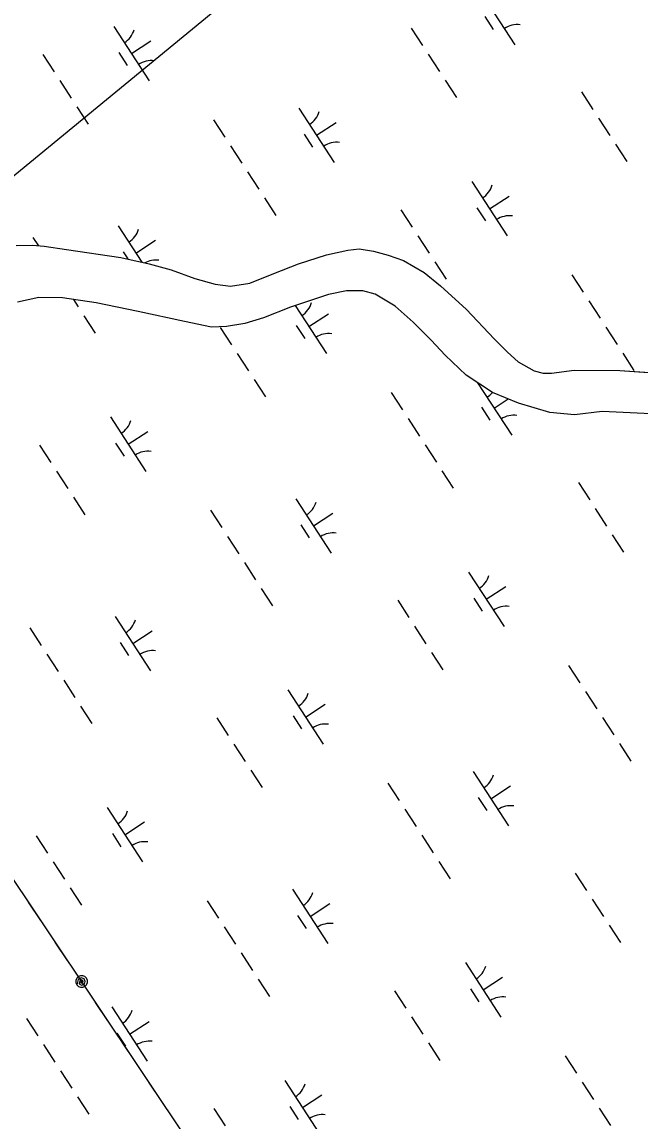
# Model space of a CAD drawing. Extents: x 3953924 to 3974542, y 193747 to 216192.
# Drawn here: x 3963233 to 3963710, y 208947 to 209794 of the extents above; entities that cross this region are included whole.
import ezdxf

# ---------------------------------------------------------------- set-up
doc = ezdxf.new("R2010")
doc.units = 0
for name, color, linetype in [('V-TOPO-SHOR', 7, 'Continuous'), ('V-UTIL-LINE', 7, 'Continuous'), ('V-WETL-SWMP', 7, 'Continuous')]:
    doc.layers.add(name, color=color, linetype=linetype)

msp = doc.modelspace()

# ---------------------------------------------------------------- linework, layer by layer
at = {"layer": 'V-TOPO-SHOR'}
for points in [[(3963228.26, 209621.96), (3963240.65, 209622), (3963249.67, 209621.39), (3963266.89, 209618.84), (3963308.87, 209612.72), (3963330.78, 209607.71), (3963347.72, 209603), (3963365.99, 209596.53), (3963381.58, 209591.96), (3963393.42, 209590.52), (3963408.52, 209592.83), (3963426.9, 209600.37), (3963445.94, 209607.77), (3963467.55, 209614.74), (3963484.14, 209618.38), (3963492.77, 209619.26), (3963503.8, 209617.56), (3963515.09, 209614.38), (3963526.91, 209610.38), (3963543, 209600.96), (3963555.59, 209590.76), (3963575.52, 209572.56)], [(3963723.46, 209491.96), (3963680.24, 209493.91), (3963658.94, 209491.38), (3963639.83, 209493.14), (3963615.77, 209500.33), (3963595.63, 209508.57), (3963575.26, 209521.92), (3963559.08, 209537.4), (3963548.26, 209548.8), (3963534.49, 209562.64), (3963520.58, 209575.14), (3963505.16, 209584.28), (3963495.75, 209586.91), (3963483.09, 209587.01), (3963469.06, 209584.15), (3963439.76, 209574.41), (3963418.96, 209566.22), (3963404.64, 209561.75), (3963390.35, 209559.44), (3963378.76, 209558.99), (3963357.92, 209563.19), (3963322.28, 209570.87), (3963290.01, 209577.58)], [(3963290.01, 209577.58), (3963264.04, 209581.42), (3963245.59, 209581.69), (3963229.13, 209578.18)], [(3963575.52, 209572.56), (3963596.89, 209549.91), (3963607.32, 209539.72), (3963615.61, 209532.12), (3963627.81, 209525.29), (3963634.67, 209523.35), (3963641.27, 209523.44), (3963658.66, 209525.86), (3963693.95, 209525.59), (3963741.87, 209522.26)]]:
    msp.add_lwpolyline(points, dxfattribs=at)
at = {"layer": 'V-UTIL-LINE'}
for points in [[(3969933.5, 199153.6), (3965324.75, 205998.56), (3961472.65, 211751.95)], [(3963967.23, 210283.97), (3962117.45, 208765.14)], [(3963247.17, 209101.55), (3963237.71, 209115.67)], [(3963267.76, 209070.8), (3963258.3, 209084.93)], [(3963278.68, 209054.51), (3963278.15, 209053.17), (3963279.28, 209053.44), (3963279.75, 209054.73), (3963278.81, 209055.85), (3963277.36, 209054.98), (3963276.84, 209052.69), (3963278.66, 209051.57), (3963280.97, 209052.34), (3963281.53, 209054.56), (3963280.71, 209056.64), (3963278.4, 209057.33), (3963276.03, 209055.94), (3963274.94, 209052.01), (3963276.18, 209050.77), (3963277.81, 209050.1), (3963279.56, 209050.1), (3963281.18, 209050.77), (3963282.42, 209052.01), (3963283.09, 209053.64), (3963283.09, 209055.39), (3963282.42, 209057.01), (3963281.18, 209058.25), (3963279.55, 209058.93), (3963277.8, 209058.92), (3963276.18, 209058.25), (3963274.94, 209057.01), (3963274.27, 209055.38), (3963274.27, 209053.63), (3963274.94, 209052.01)], [(3963298.91, 209024.27), (3963289.45, 209038.39)], [(3963319.5, 208993.52), (3963310.04, 209007.65)], [(3963340.08, 208962.78), (3963330.62, 208976.9)]]:
    msp.add_lwpolyline(points, dxfattribs=at)
at = {"layer": 'V-WETL-SWMP'}
for p, q in [((3963585.76, 209818.51), (3963613.04, 209776.6)), ((3963589.66, 209798.37), (3963596.21, 209788.32)), ((3963303.47, 209790.72), (3963330.74, 209748.82)), ((3963533.04, 209789.46), (3963541.76, 209776.05)), ((3963317.11, 209769.77), (3963332.19, 209779.59)), ((3963307.37, 209770.59), (3963313.91, 209760.53)), ((3963248.71, 209769.04), (3963257.44, 209755.63)), ((3963546.13, 209769.35), (3963554.86, 209755.94)), ((3963261.8, 209748.93), (3963270.53, 209735.52)), ((3963559.22, 209749.23), (3963567.95, 209735.82)), ((3963664.43, 209740.21), (3963673.16, 209726.8)), ((3963274.9, 209728.82), (3963283.63, 209715.41)), ((3963446.36, 209727.76), (3963473.64, 209685.86)), ((3963677.52, 209720.1), (3963686.25, 209706.69)), ((3963380.54, 209718.83), (3963389.27, 209705.42)), ((3963460, 209706.81), (3963475.08, 209716.63)), ((3963450.26, 209707.63), (3963456.8, 209697.57)), ((3963393.63, 209698.72), (3963402.36, 209685.31)), ((3963690.61, 209699.98), (3963699.34, 209686.58)), ((3963406.72, 209678.6), (3963415.45, 209665.19)), ((3963579.78, 209671.15), (3963607.06, 209629.24)), ((3963593.42, 209650.19), (3963608.5, 209660.01)), ((3963419.82, 209658.49), (3963428.55, 209645.08)), ((3963525.02, 209649.47), (3963533.75, 209636.06)), ((3963583.68, 209651.01), (3963590.22, 209640.96)), ((3963306.95, 209637.02), (3963325.2, 209608.98)), ((3963241.13, 209628.09), (3963245.3, 209621.69)), ((3963320.59, 209616.07), (3963335.68, 209625.89)), ((3963538.12, 209629.35), (3963546.84, 209615.94)), ((3963228.26, 209621.96), (3963240.65, 209622)), ((3963240.65, 209622), (3963249.67, 209621.39)), ((3963249.67, 209621.39), (3963266.89, 209618.84)), ((3963266.89, 209618.84), (3963308.87, 209612.72)), ((3963467.55, 209614.74), (3963484.14, 209618.38)), ((3963484.14, 209618.38), (3963492.77, 209619.26)), ((3963492.77, 209619.26), (3963503.8, 209617.56)), ((3963503.8, 209617.56), (3963515.09, 209614.38)), ((3963308.87, 209612.72), (3963330.78, 209607.71)), ((3963310.85, 209616.88), (3963314.38, 209611.46)), ((3963445.94, 209607.77), (3963467.55, 209614.74)), ((3963515.09, 209614.38), (3963526.91, 209610.38)), ((3963526.91, 209610.38), (3963543, 209600.96)), ((3963551.21, 209609.24), (3963559.94, 209595.83)), ((3963330.78, 209607.71), (3963347.72, 209603)), ((3963347.72, 209603), (3963365.99, 209596.53)), ((3963408.52, 209592.83), (3963426.9, 209600.37)), ((3963426.9, 209600.37), (3963445.94, 209607.77)), ((3963543, 209600.96), (3963555.58, 209590.76)), ((3963365.99, 209596.53), (3963381.58, 209591.96)), ((3963381.58, 209591.96), (3963393.42, 209590.52)), ((3963393.42, 209590.52), (3963408.52, 209592.83)), ((3963656.85, 209599.25), (3963665.58, 209585.85)), ((3963469.06, 209584.15), (3963439.76, 209574.41)), ((3963483.09, 209587.01), (3963469.06, 209584.15)), ((3963495.75, 209586.91), (3963483.09, 209587.01)), ((3963505.16, 209584.28), (3963495.75, 209586.91)), ((3963520.58, 209575.14), (3963505.16, 209584.28)), ((3963555.58, 209590.76), (3963575.51, 209572.56)), ((3963245.59, 209581.69), (3963229.14, 209578.18)), ((3963264.04, 209581.42), (3963245.59, 209581.69)), ((3963290.01, 209577.58), (3963264.04, 209581.42)), ((3963272.31, 209580.19), (3963276.05, 209574.45)), ((3963322.28, 209570.87), (3963290.01, 209577.58)), ((3963443.47, 209575.64), (3963467.65, 209538.5)), ((3963534.49, 209562.64), (3963520.58, 209575.14)), ((3963669.94, 209579.14), (3963678.67, 209565.73)), ((3963280.41, 209567.74), (3963289.14, 209554.33)), ((3963357.92, 209563.19), (3963322.28, 209570.87)), ((3963439.76, 209574.41), (3963418.96, 209566.22)), ((3963454.01, 209559.45), (3963469.1, 209569.27)), ((3963575.51, 209572.56), (3963596.89, 209549.91)), ((3963378.76, 209558.99), (3963357.92, 209563.19)), ((3963390.35, 209559.43), (3963378.76, 209558.99)), ((3963385.62, 209558.72), (3963394.35, 209545.31)), ((3963404.64, 209561.75), (3963390.35, 209559.43)), ((3963418.96, 209566.22), (3963404.64, 209561.75)), ((3963444.27, 209560.27), (3963450.82, 209550.21)), ((3963548.26, 209548.8), (3963534.49, 209562.64)), ((3963683.03, 209559.03), (3963691.76, 209545.62)), ((3963596.89, 209549.91), (3963607.32, 209539.72)), ((3963559.08, 209537.4), (3963548.26, 209548.8)), ((3963398.71, 209538.61), (3963407.44, 209525.2)), ((3963575.26, 209521.92), (3963559.08, 209537.4)), ((3963607.32, 209539.72), (3963615.61, 209532.12)), ((3963696.13, 209538.91), (3963704.86, 209525.5)), ((3963615.61, 209532.12), (3963627.81, 209525.29)), ((3963627.81, 209525.29), (3963634.67, 209523.35)), ((3963641.27, 209523.44), (3963658.66, 209525.86)), ((3963658.66, 209525.86), (3963693.95, 209525.59)), ((3963693.95, 209525.59), (3963741.87, 209522.26)), ((3963411.8, 209518.5), (3963420.53, 209505.09)), ((3963595.63, 209508.57), (3963575.26, 209521.92)), ((3963584.14, 209516.1), (3963610.54, 209475.54)), ((3963634.67, 209523.35), (3963641.27, 209523.44)), ((3963517.44, 209508.51), (3963526.17, 209495.1)), ((3963615.77, 209500.33), (3963595.63, 209508.57)), ((3963596.9, 209496.49), (3963607.81, 209503.59)), ((3963639.83, 209493.14), (3963615.77, 209500.33)), ((3963587.16, 209497.31), (3963593.71, 209487.25)), ((3963658.94, 209491.38), (3963639.83, 209493.14)), ((3963680.24, 209493.91), (3963658.94, 209491.38)), ((3963723.46, 209491.96), (3963680.24, 209493.91)), ((3963300.97, 209489.66), (3963328.25, 209447.75)), ((3963530.54, 209488.4), (3963539.27, 209474.99)), ((3963314.61, 209468.7), (3963329.69, 209478.52)), ((3963246.21, 209467.98), (3963254.94, 209454.57)), ((3963304.87, 209469.52), (3963311.42, 209459.47)), ((3963543.63, 209468.28), (3963552.36, 209454.87)), ((3963259.31, 209447.86), (3963268.04, 209434.46)), ((3963556.72, 209448.17), (3963565.45, 209434.76)), ((3963661.93, 209439.15), (3963670.66, 209425.74)), ((3963272.4, 209427.75), (3963281.13, 209414.34)), ((3963443.86, 209426.7), (3963471.14, 209384.79)), ((3963378.04, 209417.77), (3963386.77, 209404.36)), ((3963457.5, 209405.75), (3963472.58, 209415.57)), ((3963675.02, 209419.03), (3963683.75, 209405.62)), ((3963447.76, 209406.56), (3963454.31, 209396.51)), ((3963391.13, 209397.65), (3963399.86, 209384.24)), ((3963688.12, 209398.92), (3963696.84, 209385.51)), ((3963404.23, 209377.54), (3963412.95, 209364.13)), ((3963577.28, 209370.08), (3963604.56, 209328.18)), ((3963417.32, 209357.42), (3963426.05, 209344.01)), ((3963590.92, 209349.13), (3963606.01, 209358.95)), ((3963522.53, 209348.4), (3963531.25, 209334.99)), ((3963581.18, 209349.95), (3963587.73, 209339.89)), ((3963304.46, 209335.95), (3963331.73, 209294.05)), ((3963238.64, 209327.02), (3963247.36, 209313.61)), ((3963318.09, 209315), (3963333.18, 209324.82)), ((3963535.62, 209328.29), (3963544.35, 209314.88)), ((3963308.35, 209315.82), (3963314.9, 209305.76)), ((3963251.73, 209306.91), (3963260.46, 209293.5)), ((3963548.71, 209308.18), (3963557.44, 209294.77)), ((3963654.35, 209298.19), (3963663.08, 209284.78)), ((3963264.82, 209286.79), (3963273.55, 209273.38)), ((3963437.88, 209279.34), (3963465.15, 209237.43)), ((3963667.44, 209278.08), (3963676.17, 209264.67)), ((3963277.91, 209266.68), (3963286.64, 209253.27)), ((3963451.52, 209258.38), (3963466.6, 209268.2)), ((3963383.12, 209257.66), (3963391.85, 209244.25)), ((3963441.78, 209259.2), (3963448.32, 209249.15)), ((3963680.54, 209257.96), (3963689.27, 209244.55)), ((3963396.21, 209237.55), (3963404.94, 209224.14)), ((3963693.63, 209237.85), (3963702.36, 209224.44)), ((3963409.31, 209217.43), (3963418.04, 209204.02)), ((3963580.77, 209216.38), (3963608.04, 209174.47)), ((3963514.95, 209207.45), (3963523.68, 209194.04)), ((3963594.41, 209195.43), (3963609.49, 209205.25)), ((3963584.67, 209196.24), (3963591.21, 209186.19)), ((3963298.47, 209188.59), (3963325.75, 209146.69)), ((3963528.04, 209187.33), (3963536.77, 209173.92)), ((3963312.11, 209167.64), (3963327.2, 209177.46)), ((3963302.37, 209168.46), (3963308.92, 209158.4)), ((3963243.72, 209166.91), (3963252.45, 209153.51)), ((3963541.13, 209167.22), (3963549.86, 209153.81)), ((3963256.81, 209146.8), (3963265.54, 209133.39)), ((3963554.23, 209147.1), (3963562.95, 209133.69)), ((3963659.43, 209138.08), (3963668.16, 209124.67)), ((3963269.9, 209126.69), (3963278.63, 209113.28)), ((3963441.36, 209125.63), (3963468.64, 209083.73)), ((3963672.52, 209117.97), (3963681.25, 209104.56)), ((3963375.54, 209116.7), (3963384.27, 209103.29)), ((3963455, 209104.68), (3963470.09, 209114.5)), ((3963445.26, 209105.5), (3963451.81, 209095.44)), ((3963388.64, 209096.59), (3963397.36, 209083.18)), ((3963685.62, 209097.86), (3963694.35, 209084.45)), ((3963401.73, 209076.47), (3963410.46, 209063.06)), ((3963574.78, 209069.02), (3963602.06, 209027.11)), ((3963414.82, 209056.36), (3963423.55, 209042.95)), ((3963588.42, 209048.06), (3963603.51, 209057.88)), ((3963520.03, 209047.34), (3963528.76, 209033.93)), ((3963578.68, 209048.88), (3963585.23, 209038.83)), ((3963301.96, 209034.89), (3963329.24, 208992.98)), ((3963236.14, 209025.96), (3963244.87, 209012.55)), ((3963533.12, 209027.23), (3963541.85, 209013.82)), ((3963315.6, 209013.94), (3963330.68, 209023.76)), ((3963305.86, 209014.76), (3963312.4, 209004.7)), ((3963249.23, 209005.84), (3963257.96, 208992.43)), ((3963546.21, 209007.11), (3963554.94, 208993.7)), ((3963651.85, 208997.13), (3963660.58, 208983.72)), ((3963262.32, 208985.73), (3963271.05, 208972.32)), ((3963435.38, 208978.27), (3963462.66, 208936.37)), ((3963664.95, 208977.01), (3963673.68, 208963.6)), ((3963275.42, 208965.61), (3963284.15, 208952.21)), ((3963449.02, 208957.32), (3963464.1, 208967.14)), ((3963380.62, 208956.59), (3963389.35, 208943.19)), ((3963439.28, 208958.14), (3963445.82, 208948.08)), ((3963678.04, 208956.9), (3963686.77, 208943.49))]:
    msp.add_line(p, q, dxfattribs=at)
for centre, start, end in [((3963302.24, 209793.05), 302.29009, 343.83375), ((3963614.67, 209774.53), 82.29009, 123.83375), ((3963332.37, 209746.75), 82.29009, 123.83375), ((3963445.13, 209730.09), 302.29009, 343.83375), ((3963475.26, 209683.79), 82.29009, 123.83375), ((3963578.55, 209673.47), 302.29009, 343.83375), ((3963608.69, 209627.17), 82.29009, 123.83375), ((3963305.72, 209639.34), 302.29009, 343.83375), ((3963335.86, 209593.05), 82.29009, 118.80806), ((3963439.14, 209582.73), 302.29009, 343.83375), ((3963469.28, 209536.43), 82.29009, 123.83375), ((3963582.03, 209519.77), 302.29009, 320.52159), ((3963612.17, 209473.47), 82.29009, 123.83375), ((3963299.74, 209491.98), 302.29009, 343.83375), ((3963329.88, 209445.69), 82.29009, 123.83375), ((3963442.63, 209429.02), 302.29009, 343.83375), ((3963472.77, 209382.73), 82.29009, 123.83375), ((3963576.05, 209372.41), 302.29009, 343.83375), ((3963606.19, 209326.11), 82.29009, 123.83375), ((3963303.22, 209338.28), 302.29009, 343.83375), ((3963333.36, 209291.98), 82.29009, 123.83375), ((3963436.65, 209281.66), 302.29009, 343.83375), ((3963466.78, 209235.37), 82.29009, 123.83375), ((3963579.54, 209218.7), 302.29009, 343.83375), ((3963297.24, 209190.92), 302.29009, 343.83375), ((3963609.67, 209172.41), 82.29009, 123.83375), ((3963327.38, 209144.62), 82.29009, 123.83375), ((3963440.13, 209127.96), 302.29009, 343.83375), ((3963470.27, 209081.66), 82.29009, 123.83375), ((3963573.55, 209071.34), 302.29009, 343.83375), ((3963603.69, 209025.05), 82.29009, 123.83375), ((3963300.73, 209037.21), 302.29009, 343.83375), ((3963330.86, 208990.92), 82.29009, 123.83375), ((3963434.15, 208980.6), 302.29009, 343.83375), ((3963464.29, 208934.3), 82.29009, 123.83375)]:
    msp.add_arc(centre, 17.62, start, end, dxfattribs=at)

doc.saveas('drawing.dxf')
